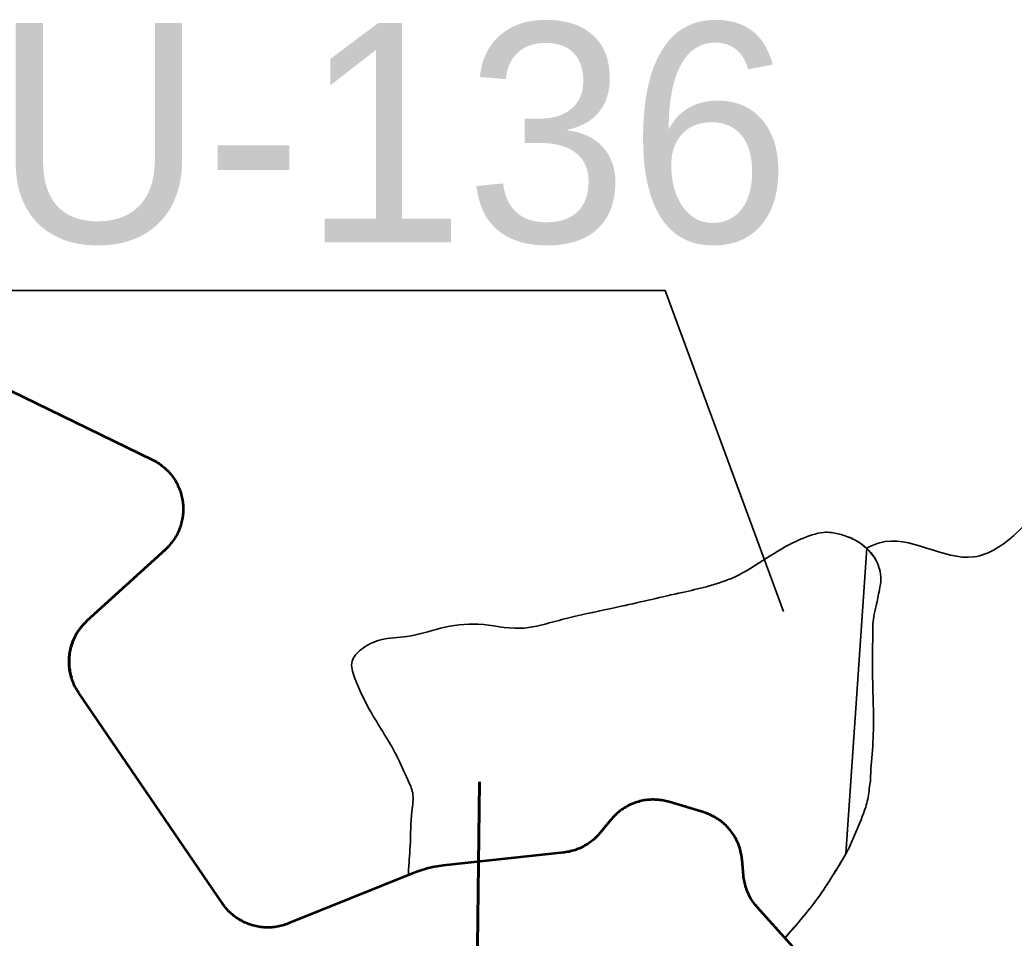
# Model space of a CAD drawing. Extents: x 553962 to 842807, y 8883888 to 9032388.
# Drawn here: x 738077 to 739892, y 8954601 to 8956277 of the extents above; entities that cross this region are included whole.
import ezdxf

# ---------------------------------------------------------------- set-up
doc = ezdxf.new("R2010")
doc.units = 0
doc.header["$LTSCALE"] = 150
for name, color, linetype, lineweight in [('20', 7, 'Continuous', 35), ('40', 7, 'Continuous', 60), ('60', 7, 'Continuous', 53)]:
    doc.layers.add(name, color=color, linetype=linetype, lineweight=lineweight)

msp = doc.modelspace()

# ---------------------------------------------------------------- linework, layer by layer
at = {"layer": '20'}
for p, q in [((739584.5, 8954755.1), (739622.7, 8955313)), ((738787.6, 8954716.7), (738786, 8954716.2)), ((738787.6, 8954716.7), (738786, 8954716.2))]:
    msp.add_line(p, q, dxfattribs=at)
for points in [[(739348.2, 8954820.5), (739345.7, 8954821.9), (739343.3, 8954823.3), (739340.8, 8954824.6), (739338.2, 8954825.8), (739335.6, 8954827), (739333, 8954828.1), (739330.4, 8954829.1), (739327.7, 8954830.1), (739325, 8954830.9), (739324.6, 8954831.1), (739262, 8954849.8), (739259.2, 8954850.6), (739256.5, 8954851.3), (739253.7, 8954851.9), (739251, 8954852.5), (739248.2, 8954852.9), (739245.4, 8954853.3), (739242.6, 8954853.6), (739239.7, 8954853.9), (739236.9, 8954854), (739234.1, 8954854.1), (739231.3, 8954854.1), (739228.4, 8954854), (739225.6, 8954853.8), (739222.8, 8954853.5), (739220, 8954853.2), (739217.2, 8954852.8), (739214.4, 8954852.3), (739211.6, 8954851.7), (739208.9, 8954851.1), (739206.2, 8954850.3), (739203.4, 8954849.5), (739200.8, 8954848.7), (739198.1, 8954847.7), (739195.5, 8954846.7), (739192.8, 8954845.6), (739190.3, 8954844.4), (739187.7, 8954843.1), (739185.2, 8954841.8), (739182.8, 8954840.4), (739180.4, 8954839), (739178, 8954837.4), (739175.6, 8954835.8), (739173.3, 8954834.2), (739171.1, 8954832.5), (739168.9, 8954830.7), (739166.8, 8954828.8), (739164.7, 8954826.9), (739162.7, 8954824.9), (739160.7, 8954822.9), (739158.8, 8954820.8), (739156.9, 8954818.7), (739155.9, 8954817.5), (739136.3, 8954793.6), (739134.5, 8954791.5), (739132.6, 8954789.4), (739130.7, 8954787.3), (739128.7, 8954785.3), (739126.6, 8954783.4), (739124.5, 8954781.5), (739122.3, 8954779.7), (739120.1, 8954777.9), (739117.9, 8954776.2), (739115.6, 8954774.6), (739113.2, 8954773), (739110.8, 8954771.5), (739108.3, 8954770.1), (739105.9, 8954768.7), (739103.4, 8954767.4), (739100.8, 8954766.2), (739098.2, 8954765.1), (739095.6, 8954764), (739093, 8954763), (739090.3, 8954762.1), (739087.6, 8954761.2), (739084.9, 8954760.5), (739082.1, 8954759.8), (739079.4, 8954759.1), (739076.6, 8954758.6), (739073.8, 8954758.2), (739071, 8954757.8), (739069.8, 8954757.6), (738849.9, 8954733.7), (738845.9, 8954733.2), (738842, 8954732.7), (738838, 8954732.1), (738834.1, 8954731.3), (738830.2, 8954730.6), (738826.2, 8954729.7), (738822.4, 8954728.8), (738818.5, 8954727.7), (738814.7, 8954726.6), (738810.8, 8954725.5), (738807, 8954724.2), (738803.3, 8954722.9), (738799.5, 8954721.5), (738796.9, 8954720.5), (738787.6, 8954716.7)], [(739348.2, 8954820.5), (739345.7, 8954821.9), (739343.3, 8954823.3), (739340.8, 8954824.6), (739338.2, 8954825.8), (739335.6, 8954827), (739333, 8954828.1), (739330.4, 8954829.1), (739327.7, 8954830.1), (739325, 8954830.9), (739324.6, 8954831.1), (739262, 8954849.8), (739259.2, 8954850.6), (739256.5, 8954851.3), (739253.7, 8954851.9), (739251, 8954852.5), (739248.2, 8954852.9), (739245.4, 8954853.3), (739242.6, 8954853.6), (739239.7, 8954853.9), (739236.9, 8954854), (739234.1, 8954854.1), (739231.3, 8954854.1), (739228.4, 8954854), (739225.6, 8954853.8), (739222.8, 8954853.5), (739220, 8954853.2), (739217.2, 8954852.8), (739214.4, 8954852.3), (739211.6, 8954851.7), (739208.9, 8954851.1), (739206.2, 8954850.3), (739203.4, 8954849.5), (739200.8, 8954848.7), (739198.1, 8954847.7), (739195.5, 8954846.7), (739192.8, 8954845.6), (739190.3, 8954844.4), (739187.7, 8954843.1), (739185.2, 8954841.8), (739182.8, 8954840.4), (739180.4, 8954839), (739178, 8954837.4), (739175.6, 8954835.8), (739173.3, 8954834.2), (739171.1, 8954832.5), (739168.9, 8954830.7), (739166.8, 8954828.8), (739164.7, 8954826.9), (739162.7, 8954824.9), (739160.7, 8954822.9), (739158.8, 8954820.8), (739156.9, 8954818.7), (739155.9, 8954817.5), (739136.3, 8954793.6), (739134.5, 8954791.5), (739132.6, 8954789.4), (739130.7, 8954787.3), (739128.7, 8954785.3), (739126.6, 8954783.4), (739124.5, 8954781.5), (739122.3, 8954779.7), (739120.1, 8954777.9), (739117.9, 8954776.2), (739115.6, 8954774.6), (739113.2, 8954773), (739110.8, 8954771.5), (739108.3, 8954770.1), (739105.9, 8954768.7), (739103.4, 8954767.4), (739100.8, 8954766.2), (739098.2, 8954765.1), (739095.6, 8954764), (739093, 8954763), (739090.3, 8954762.1), (739087.6, 8954761.2), (739084.9, 8954760.5), (739082.1, 8954759.8), (739079.4, 8954759.1), (739076.6, 8954758.6), (739073.8, 8954758.2), (739071, 8954757.8), (739069.8, 8954757.6), (738849.9, 8954733.7), (738845.9, 8954733.2), (738842, 8954732.7), (738838, 8954732.1), (738834.1, 8954731.3), (738830.2, 8954730.6), (738826.2, 8954729.7), (738822.4, 8954728.8), (738818.5, 8954727.7), (738814.7, 8954726.6), (738810.8, 8954725.5), (738807, 8954724.2), (738803.3, 8954722.9), (738799.5, 8954721.5), (738796.9, 8954720.5), (738787.6, 8954716.7)], [(739473.3, 8954601.8), (739423.2, 8954657.3), (739421.3, 8954659.5), (739419.5, 8954661.6), (739417.8, 8954663.9), (739416.1, 8954666.1), (739414.5, 8954668.5), (739413, 8954670.8), (739411.5, 8954673.2), (739410.1, 8954675.7), (739408.7, 8954678.2), (739407.5, 8954680.7), (739406.3, 8954683.3), (739405.2, 8954685.9), (739404.1, 8954688.5), (739403.1, 8954691.2), (739402.2, 8954693.8), (739401.4, 8954696.5), (739400.7, 8954699.3), (739400, 8954702), (739399.4, 8954704.8), (739398.9, 8954707.6), (739398.5, 8954710.4), (739398.1, 8954713.2), (739397.9, 8954715.7), (739395.4, 8954743.9), (739395.1, 8954746.7), (739394.8, 8954749.5), (739394.3, 8954752.3), (739393.8, 8954755.1), (739393.2, 8954757.8), (739392.5, 8954760.6), (739391.8, 8954763.3), (739391, 8954766), (739390.1, 8954768.7), (739389.1, 8954771.3), (739388, 8954774), (739386.9, 8954776.6), (739385.7, 8954779.1), (739384.4, 8954781.7), (739383.1, 8954784.1), (739381.6, 8954786.6), (739380.2, 8954789), (739378.6, 8954791.4), (739377, 8954793.7), (739375.3, 8954796), (739373.5, 8954798.2), (739371.7, 8954800.3), (739369.9, 8954802.5), (739367.9, 8954804.5), (739366, 8954806.6), (739363.9, 8954808.5), (739361.8, 8954810.4), (739359.7, 8954812.2), (739357.5, 8954814), (739355.2, 8954815.7), (739352.9, 8954817.4), (739350.6, 8954819), (739348.2, 8954820.5)], [(739473.3, 8954601.8), (739423.2, 8954657.3), (739421.3, 8954659.5), (739419.5, 8954661.6), (739417.8, 8954663.9), (739416.1, 8954666.1), (739414.5, 8954668.5), (739413, 8954670.8), (739411.5, 8954673.2), (739410.1, 8954675.7), (739408.7, 8954678.2), (739407.5, 8954680.7), (739406.3, 8954683.3), (739405.2, 8954685.9), (739404.1, 8954688.5), (739403.1, 8954691.2), (739402.2, 8954693.8), (739401.4, 8954696.5), (739400.7, 8954699.3), (739400, 8954702), (739399.4, 8954704.8), (739398.9, 8954707.6), (739398.5, 8954710.4), (739398.1, 8954713.2), (739397.9, 8954715.7), (739395.4, 8954743.9), (739395.1, 8954746.7), (739394.8, 8954749.5), (739394.3, 8954752.3), (739393.8, 8954755.1), (739393.2, 8954757.8), (739392.5, 8954760.6), (739391.8, 8954763.3), (739391, 8954766), (739390.1, 8954768.7), (739389.1, 8954771.3), (739388, 8954774), (739386.9, 8954776.6), (739385.7, 8954779.1), (739384.4, 8954781.7), (739383.1, 8954784.1), (739381.6, 8954786.6), (739380.2, 8954789), (739378.6, 8954791.4), (739377, 8954793.7), (739375.3, 8954796), (739373.5, 8954798.2), (739371.7, 8954800.3), (739369.9, 8954802.5), (739367.9, 8954804.5), (739366, 8954806.6), (739363.9, 8954808.5), (739361.8, 8954810.4), (739359.7, 8954812.2), (739357.5, 8954814), (739355.2, 8954815.7), (739352.9, 8954817.4), (739350.6, 8954819), (739348.2, 8954820.5)]]:
    msp.add_lwpolyline(points, dxfattribs=at)
for points in [[(740131.1, 8953316.8), (740334.1, 8953396.2), (740523.2, 8953873.6), (740587.7, 8954153.1), (740665.1, 8954514.4), (740789.7, 8954669.2), (740987.4, 8955056.2), (740996, 8955262.7), (741142.1, 8955512.1), (740871.3, 8955684.1), (740291.1, 8955542.2), (739981.7, 8955430.4), (739895.7, 8955340.1), (739818.4, 8955297.1), (739646.5, 8955322.9), (739622.7, 8955313)], [(739622.7, 8955313), (739646.5, 8955322.9), (739818.4, 8955297.1), (739895.7, 8955340.1), (739981.7, 8955430.4), (740291.1, 8955542.2), (740871.3, 8955684.1), (741142.1, 8955512.1), (741150.2, 8955471)], [(741150.2, 8955471), (741142.1, 8955512.1), (740871.3, 8955684.1), (740291.1, 8955542.2), (739981.7, 8955430.4), (739895.7, 8955340.1), (739818.4, 8955297.1), (739646.5, 8955322.9), (739622.7, 8955313)], [(738786, 8954716.2), (738786.9, 8954731.8), (738787.8, 8954744.6), (738789.4, 8954769.6), (738792.5, 8954833.3), (738794, 8954866.2), (738785.1, 8954890.1), (738764.2, 8954935), (738719.3, 8955011.2), (738688, 8955077), (738683.5, 8955106.9), (738699.9, 8955127.8), (738735.8, 8955145.7), (738783.6, 8955151.7), (738844.8, 8955166.7), (738913.5, 8955174.2), (738989.7, 8955166.7), (739051, 8955178.6), (739091.5, 8955188.8), (739174.7, 8955207), (739286.4, 8955232.3), (739330.3, 8955242.7), (739354.3, 8955249.9), (739377.3, 8955258.5), (739426.2, 8955286.1), (739481.8, 8955319.6), (739523.4, 8955337.3), (739543.8, 8955341.8), (739558.7, 8955341.3), (739581.8, 8955335.9), (739604.8, 8955326), (739621.2, 8955314.1)], [(738786, 8954716.2), (738786.9, 8954731.8), (738787.8, 8954744.6), (738789.4, 8954769.6), (738792.5, 8954833.3), (738794, 8954866.2), (738785.1, 8954890.1), (738764.2, 8954935), (738719.3, 8955011.2), (738688, 8955077), (738683.5, 8955106.9), (738699.9, 8955127.8), (738735.8, 8955145.7), (738783.6, 8955151.7), (738844.8, 8955166.7), (738913.5, 8955174.2), (738989.7, 8955166.7), (739051, 8955178.6), (739091.5, 8955188.8), (739174.7, 8955207), (739286.4, 8955232.3), (739330.3, 8955242.7), (739354.3, 8955249.9), (739377.3, 8955258.5), (739426.2, 8955286.1), (739481.8, 8955319.6), (739523.4, 8955337.3), (739543.8, 8955341.8), (739558.7, 8955341.3), (739581.8, 8955335.9), (739604.8, 8955326), (739622, 8955313.3), (739641.9, 8955287), (739646, 8955274.8), (739648.7, 8955256.3), (739646, 8955236.8), (739640.1, 8955207.8), (739635.6, 8955187.5), (739633.8, 8955153.1), (739633.3, 8955085.2), (739633.8, 8955063.9), (739633.3, 8954944), (739629.7, 8954890.2), (739629.7, 8954888.1)], [(738786, 8954716.2), (738786.9, 8954731.8), (738787.8, 8954744.6), (738789.4, 8954769.6), (738792.5, 8954833.3), (738794, 8954866.2), (738785.1, 8954890.1), (738764.2, 8954935), (738719.3, 8955011.2), (738688, 8955077), (738683.5, 8955106.9), (738699.9, 8955127.8), (738735.8, 8955145.7), (738783.6, 8955151.7), (738844.8, 8955166.7), (738913.5, 8955174.2), (738989.7, 8955166.7), (739051, 8955178.6), (739091.5, 8955188.8), (739174.7, 8955207), (739286.4, 8955232.3), (739330.3, 8955242.7), (739354.3, 8955249.9), (739377.3, 8955258.5), (739426.2, 8955286.1), (739481.8, 8955319.6), (739523.4, 8955337.3), (739543.8, 8955341.8), (739558.7, 8955341.3), (739581.8, 8955335.9), (739604.8, 8955326), (739621.2, 8955314.1)], [(739624, 8955311.4), (739641.9, 8955287), (739646, 8955274.8), (739648.7, 8955256.3), (739646, 8955236.8), (739640.1, 8955207.8), (739635.6, 8955187.5), (739633.8, 8955153.1), (739633.3, 8955085.2), (739633.8, 8955063.9), (739633.3, 8954944), (739629.7, 8954890.2), (739629.7, 8954888.1)], [(739624, 8955311.4), (739641.9, 8955287), (739646, 8955274.8), (739648.7, 8955256.3), (739646, 8955236.8), (739640.1, 8955207.8), (739635.6, 8955187.5), (739633.8, 8955153.1), (739633.3, 8955085.2), (739633.8, 8955063.9), (739633.3, 8954944), (739629.7, 8954890.2), (739629.7, 8954888.1)], [(739624, 8955311.4), (739641.9, 8955287), (739646, 8955274.8), (739648.7, 8955256.3), (739646, 8955236.8), (739640.1, 8955207.8), (739635.6, 8955187.5), (739633.8, 8955153.1), (739633.3, 8955085.2), (739633.8, 8955063.9), (739633.3, 8954944), (739629.7, 8954890.2), (739629.7, 8954888.1)], [(739629.7, 8954888.1), (739629.3, 8954886.1), (739627, 8954869.7), (739620.9, 8954840.5), (739602.7, 8954794.7), (739587.9, 8954761.1), (739585, 8954755.8)], [(739629.7, 8954888.1), (739629.3, 8954886.1), (739627, 8954869.7), (739620.9, 8954840.5), (739602.7, 8954794.7), (739587.9, 8954761.1), (739585, 8954755.8)], [(739629.7, 8954888.1), (739629.3, 8954886.1), (739627, 8954869.7), (739620.9, 8954840.5), (739602.7, 8954794.7), (739587.9, 8954761.1), (739585, 8954755.8)], [(739629.7, 8954888.1), (739629.3, 8954886.1), (739627, 8954869.7), (739620.9, 8954840.5), (739602.7, 8954794.7), (739587.9, 8954761.1), (739585, 8954755.8)], [(739584.5, 8954755.1), (739533.6, 8954674.5), (739475, 8954603.2)], [(739475, 8954603.2), (739533.6, 8954674.5), (739584.5, 8954755.1)], [(739584.5, 8954755.1), (739533.6, 8954674.5), (739475, 8954603.2)], [(739585, 8954755.8), (739534.1, 8954675.3), (739475.4, 8954603.9)]]:
    msp.add_spline(points, degree=3, dxfattribs=at)
at = {"layer": '40'}
msp.add_line((738912.6, 8954586.5), (738916, 8954886.5), dxfattribs=at)
at = {"layer": '40', "lineweight": 35}
msp.add_lwpolyline([(739470.7, 8955197.3), (739255, 8955783.1), (737760.5, 8955783.1)], dxfattribs=at)
at = {"layer": '60'}
for points in [[(737751.1, 8955750.3), (738318.9, 8955474.3), (738321.4, 8955473.1), (738323.9, 8955471.7), (738326.3, 8955470.3), (738328.7, 8955468.8), (738331.1, 8955467.3), (738333.4, 8955465.7), (738335.7, 8955464), (738337.9, 8955462.2), (738340.1, 8955460.4), (738342.2, 8955458.6)], [(738342.2, 8955458.6), (738344.3, 8955456.6), (738346.3, 8955454.7), (738348.3, 8955452.6), (738350.2, 8955450.5), (738352, 8955448.4), (738353.8, 8955446.2), (738355.5, 8955443.9), (738357.2, 8955441.6), (738358.7, 8955439.3), (738360.3, 8955436.9), (738361.7, 8955434.5), (738363.1, 8955432), (738364.4, 8955429.5), (738365.6, 8955427), (738366.8, 8955424.4), (738367.9, 8955421.8), (738368.9, 8955419.1), (738369.9, 8955416.5), (738370.7, 8955413.8), (738371.5, 8955411.1), (738372.2, 8955408.3), (738372.9, 8955405.6), (738373.4, 8955402.8), (738373.9, 8955400), (738374.3, 8955397.2), (738374.7, 8955394.4), (738374.9, 8955391.6), (738375.1, 8955388.8), (738375.1, 8955385.9), (738375.1, 8955383.1), (738375.1, 8955380.3), (738374.9, 8955377.5), (738374.7, 8955374.6), (738374.4, 8955371.8), (738374, 8955369), (738373.5, 8955366.2), (738372.9, 8955363.5), (738372.3, 8955360.7), (738371.6, 8955358), (738370.8, 8955355.2), (738369.9, 8955352.6), (738369, 8955349.9), (738368, 8955347.2), (738366.9, 8955344.6), (738365.7, 8955342.1), (738364.5, 8955339.5), (738363.2, 8955337), (738361.8, 8955334.5), (738360.4, 8955332.1), (738358.9, 8955329.7), (738357.3, 8955327.4), (738355.6, 8955325.1), (738353.9, 8955322.8), (738352.2, 8955320.6), (738350.3, 8955318.5), (738348.4, 8955316.3), (738346.5, 8955314.3), (738344.5, 8955312.3), (738342.5, 8955310.5), (738199.3, 8955180.1), (738197.3, 8955178.2), (738195.3, 8955176.2), (738193.3, 8955174.1), (738191.4, 8955172), (738189.6, 8955169.8), (738187.8, 8955167.7), (738186.1, 8955165.4), (738184.5, 8955163.1), (738182.9, 8955160.7), (738181.4, 8955158.3), (738179.9, 8955155.9), (738178.6, 8955153.5), (738177.3, 8955150.9), (738176, 8955148.4), (738174.9, 8955145.8), (738173.8, 8955143.2), (738172.8, 8955140.6), (738171.8, 8955137.9), (738171, 8955135.2), (738170.2, 8955132.5), (738169.5, 8955129.7), (738168.9, 8955127), (738168.3, 8955124.2), (738167.8, 8955121.4), (738167.5, 8955118.6), (738167.1, 8955115.8), (738166.9, 8955113), (738166.8, 8955110.2), (738166.7, 8955107.3), (738166.7, 8955104.5), (738166.8, 8955101.7), (738166.9, 8955098.8), (738167.2, 8955096), (738167.5, 8955093.2), (738167.9, 8955090.4), (738168.4, 8955087.6), (738169, 8955084.9), (738169.6, 8955082.1), (738170.3, 8955079.4), (738171.1, 8955076.7)], [(738561.5, 8954625.9), (738558.8, 8954625.1), (738556.1, 8954624.3), (738553.3, 8954623.6), (738550.6, 8954622.9), (738547.8, 8954622.4), (738545, 8954621.9), (738542.2, 8954621.5), (738539.4, 8954621.2), (738536.6, 8954620.9), (738533.8, 8954620.8), (738530.9, 8954620.7), (738528.1, 8954620.7), (738525.3, 8954620.8), (738522.5, 8954620.9), (738519.6, 8954621.2), (738516.8, 8954621.5), (738514, 8954621.9), (738511.2, 8954622.3), (738508.5, 8954622.9), (738505.7, 8954623.5), (738503, 8954624.2), (738500.3, 8954625), (738497.6, 8954625.9), (738494.9, 8954626.8), (738492.3, 8954627.9), (738489.7, 8954629), (738487.1, 8954630.1), (738484.5, 8954631.3), (738482, 8954632.7), (738479.6, 8954634), (738477.1, 8954635.5), (738474.7, 8954637), (738472.4, 8954638.6), (738470.1, 8954640.2), (738467.8, 8954641.9), (738465.6, 8954643.7), (738463.5, 8954645.5), (738461.4, 8954647.4), (738459.3, 8954649.4), (738457.3, 8954651.4), (738455.4, 8954653.5), (738453.6, 8954655.6), (738451.7, 8954657.8), (738450, 8954660), (738448.3, 8954662.3), (738446.8, 8954664.3), (738184.1, 8955049.8), (738182.5, 8955052.2), (738181, 8955054.6), (738179.6, 8955057), (738178.2, 8955059.5), (738176.9, 8955062), (738175.7, 8955064.6), (738174.6, 8955067.2), (738173.5, 8955069.8), (738172.5, 8955072.4), (738171.6, 8955075.1), (738170.8, 8955077.8), (738170, 8955080.5), (738169.3, 8955083.3), (738168.7, 8955086.1), (738168.2, 8955088.8), (738167.7, 8955091.6), (738167.4, 8955094.4), (738167.1, 8955097.2), (738166.9, 8955100.1), (738166.7, 8955102.9), (738166.7, 8955105.7), (738166.7, 8955108.5), (738166.8, 8955111.4), (738167, 8955114.2), (738167.3, 8955117), (738167.6, 8955119.8), (738168, 8955122.6), (738168.5, 8955125.4), (738169.1, 8955128.2), (738169.8, 8955130.9), (738170.5, 8955133.6), (738171.3, 8955136.3), (738172.2, 8955139), (738173.2, 8955141.7), (738174.2, 8955144.3), (738175.4, 8955146.9), (738176.6, 8955149.5), (738177.8, 8955152), (738179.1, 8955154.5), (738180.6, 8955157), (738182, 8955159.4), (738183.6, 8955161.8), (738185.2, 8955164.1), (738186.8, 8955166.4), (738188.6, 8955168.6), (738190.4, 8955170.8), (738192.2, 8955172.9), (738194.1, 8955175), (738196.1, 8955177), (738198.2, 8955179), (738199.3, 8955180.1), (738342.5, 8955310.5), (738344.6, 8955312.4)], [(739348.2, 8954820.5), (739345.7, 8954821.9), (739343.3, 8954823.3), (739340.8, 8954824.6), (739338.2, 8954825.8), (739335.6, 8954827), (739333, 8954828.1), (739330.4, 8954829.1), (739327.7, 8954830.1), (739325, 8954830.9), (739324.6, 8954831.1), (739262, 8954849.8), (739259.2, 8954850.6), (739256.5, 8954851.3), (739253.7, 8954851.9), (739251, 8954852.5), (739248.2, 8954852.9), (739245.4, 8954853.3), (739242.6, 8954853.6), (739239.7, 8954853.9), (739236.9, 8954854), (739234.1, 8954854.1), (739231.3, 8954854.1), (739228.4, 8954854), (739225.6, 8954853.8), (739222.8, 8954853.5), (739220, 8954853.2), (739217.2, 8954852.8), (739214.4, 8954852.3), (739211.6, 8954851.7), (739208.9, 8954851.1), (739206.2, 8954850.3), (739203.4, 8954849.5), (739200.8, 8954848.7), (739198.1, 8954847.7), (739195.5, 8954846.7), (739192.8, 8954845.6), (739190.3, 8954844.4), (739187.7, 8954843.1), (739185.2, 8954841.8), (739182.8, 8954840.4), (739180.4, 8954839), (739178, 8954837.4), (739175.6, 8954835.8), (739173.3, 8954834.2), (739171.1, 8954832.5), (739168.9, 8954830.7), (739166.8, 8954828.8), (739164.7, 8954826.9), (739162.7, 8954824.9), (739160.7, 8954822.9), (739158.8, 8954820.8), (739156.9, 8954818.7), (739155.9, 8954817.5), (739136.3, 8954793.6), (739134.5, 8954791.5), (739132.6, 8954789.4), (739130.7, 8954787.3), (739128.7, 8954785.3), (739126.6, 8954783.4), (739124.5, 8954781.5), (739122.3, 8954779.7), (739120.1, 8954777.9), (739117.9, 8954776.2), (739115.6, 8954774.6), (739113.2, 8954773), (739110.8, 8954771.5), (739108.3, 8954770.1), (739105.9, 8954768.7), (739103.4, 8954767.4), (739100.8, 8954766.2), (739098.2, 8954765.1), (739095.6, 8954764), (739093, 8954763), (739090.3, 8954762.1), (739087.6, 8954761.2), (739084.9, 8954760.5), (739082.1, 8954759.8), (739079.4, 8954759.1), (739076.6, 8954758.6), (739073.8, 8954758.2), (739071, 8954757.8), (739069.8, 8954757.6), (738849.9, 8954733.7), (738845.9, 8954733.2), (738842, 8954732.7), (738838, 8954732.1), (738834.1, 8954731.3), (738830.2, 8954730.6), (738826.2, 8954729.7), (738822.4, 8954728.8), (738818.5, 8954727.7), (738814.7, 8954726.6), (738810.8, 8954725.5), (738807, 8954724.2), (738803.3, 8954722.9), (738799.5, 8954721.5), (738796.9, 8954720.5), (738566.8, 8954627.9), (738564.1, 8954626.9), (738561.5, 8954625.9)], [(739542.9, 8954524.5), (739423.2, 8954657.3), (739421.3, 8954659.5), (739419.5, 8954661.6), (739417.8, 8954663.9), (739416.1, 8954666.1), (739414.5, 8954668.5), (739413, 8954670.8), (739411.5, 8954673.2), (739410.1, 8954675.7), (739408.7, 8954678.2), (739407.5, 8954680.7), (739406.3, 8954683.3), (739405.2, 8954685.9), (739404.1, 8954688.5), (739403.1, 8954691.2), (739402.2, 8954693.8), (739401.4, 8954696.5), (739400.7, 8954699.3), (739400, 8954702), (739399.4, 8954704.8), (739398.9, 8954707.6), (739398.5, 8954710.4), (739398.1, 8954713.2), (739397.9, 8954715.7), (739395.4, 8954743.9), (739395.1, 8954746.7), (739394.8, 8954749.5), (739394.3, 8954752.3), (739393.8, 8954755.1), (739393.2, 8954757.8), (739392.5, 8954760.6), (739391.8, 8954763.3), (739391, 8954766), (739390.1, 8954768.7), (739389.1, 8954771.3), (739388, 8954774), (739386.9, 8954776.6), (739385.7, 8954779.1), (739384.4, 8954781.7), (739383.1, 8954784.1), (739381.6, 8954786.6), (739380.2, 8954789), (739378.6, 8954791.4), (739377, 8954793.7), (739375.3, 8954796), (739373.5, 8954798.2), (739371.7, 8954800.3), (739369.9, 8954802.5), (739367.9, 8954804.5), (739366, 8954806.6), (739363.9, 8954808.5), (739361.8, 8954810.4), (739359.7, 8954812.2), (739357.5, 8954814), (739355.2, 8954815.7), (739352.9, 8954817.4), (739350.6, 8954819), (739348.2, 8954820.5)]]:
    msp.add_lwpolyline(points, dxfattribs=at)

# ---------------------------------------------------------------- texts
at = {"layer": '40'}
msp.add_text('BU-136', height=400, dxfattribs=at).set_placement((737671.3, 8955871.1))

doc.saveas('drawing.dxf')
